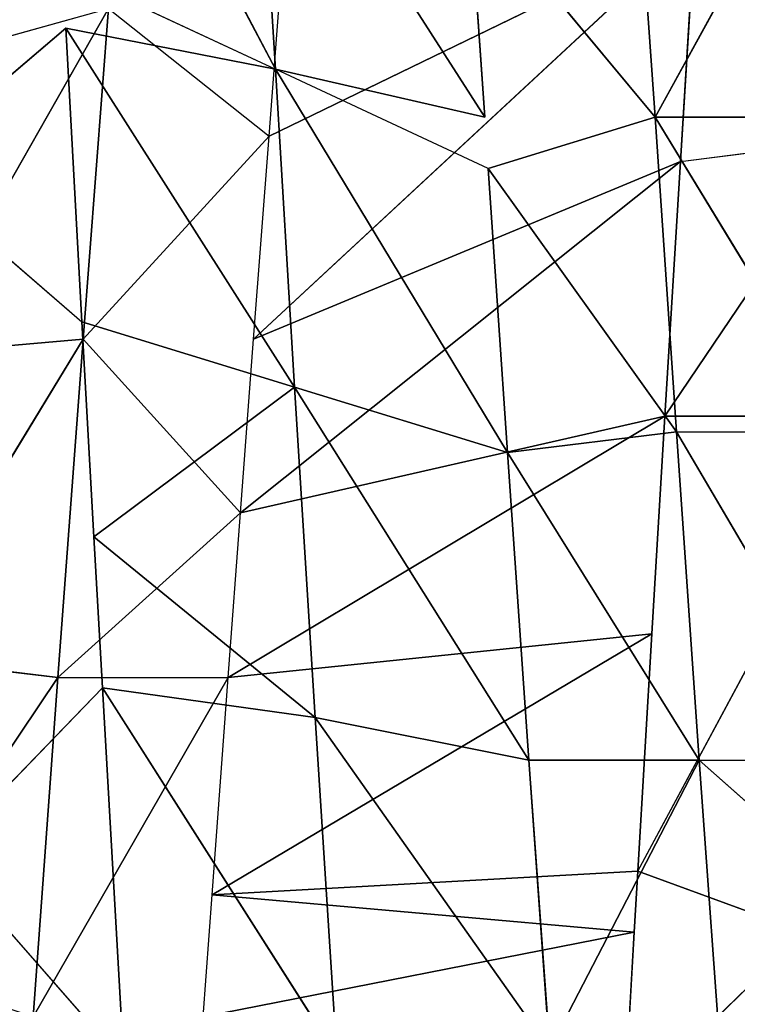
# Model space of a CAD drawing. Extents: x 0 to 40, y 0 to 81.9.
# Tile 305 of 623: x 6.936 to 7.305, y 74.874 to 75.38. Entities that reach past the tile are written whole.
import ezdxf

# ---------------------------------------------------------------- set-up
doc = ezdxf.new("R2010")
doc.units = 0
doc.header["$LTSCALE"] = 25.4
doc.layers.get('0').update_dxf_attribs({"color": 13, "linetype": 'CONTINUOUS'})

# ---------------------------------------------------------------- blocks, each defined once
blk = doc.blocks.new('ICE-TUBE-LED-S-8118_STL')
at = {"color": 0}
for p, q in [((75.21435, 15.24849, 44.42897), (75.36059, 15.1503, 44.43729)), ((75.21435, 15.24849, 44.42897), (75.36059, 15.1503, 44.43729)), ((75.36059, 15.1503, 44.43729), (75.3709, 15.23704, 44.43839)), ((75.36059, 15.1503, 44.43729), (75.3709, 15.23704, 44.43839)), ((75.5344, 15.13728, 44.46525), (75.3709, 15.23704, 44.43839)), ((75.5344, 15.13728, 44.46525), (75.3709, 15.23704, 44.43839)), ((75.62291, 15.22988, 47.90321), (75.54324, 15.13798, 47.91925)), ((75.62291, 15.22988, 47.90321), (75.6942, 15.14626, 47.8859)), ((75.52677, 15.22536, 44.4636), (75.5344, 15.13728, 44.46525)), ((75.52677, 15.22536, 44.4636), (75.5344, 15.13728, 44.46525)), ((75.52677, 15.22536, 44.4636), (75.70425, 15.12419, 44.51257)), ((75.52677, 15.22536, 44.4636), (75.70425, 15.12419, 44.51257)), ((75.26963, 15.21002, 47.9487), (75.16272, 15.11633, 47.94968)), ((75.35526, 15.12742, 47.94368), (75.26963, 15.21002, 47.9487)), ((75.67957, 15.21362, 44.50441), (75.70425, 15.12419, 44.51257)), ((75.36059, 15.1503, 44.43729), (75.18612, 15.16303, 44.42893)), ((75.36059, 15.1503, 44.43729), (75.18612, 15.16303, 44.42893)), ((75.18612, 15.16303, 44.42893), (75.36059, 15.06281, 44.43729)), ((75.67316, 15.03852, 47.69531), (75.89995, 15.1577, 47.8194)), ((75.67316, 15.03852, 47.69531), (75.89995, 15.1577, 47.8194)), ((75.44524, 15.05651, 44.44841), (75.36059, 15.1503, 44.43729)), ((75.36059, 15.1503, 44.43729), (75.5344, 15.13728, 44.46525)), ((75.36059, 15.1503, 44.43729), (75.36059, 15.06281, 44.43729)), ((75.36059, 15.1503, 44.43729), (75.5344, 15.13728, 44.46525)), ((75.6942, 15.14626, 47.8859), (75.50974, 15.02861, 47.7328)), ((75.6942, 15.14626, 47.8859), (75.50974, 15.02861, 47.7328)), ((75.54324, 15.13798, 47.91925), (75.6942, 15.14626, 47.8859)), ((75.54324, 15.13798, 47.91925), (75.6942, 15.14626, 47.8859)), ((75.72426, 15.14789, 47.87774), (75.67316, 15.03852, 47.69531)), ((75.6942, 15.14626, 47.8859), (75.67316, 15.03852, 47.69531)), ((75.43279, 15.13181, 47.93585), (75.54324, 15.13798, 47.91925)), ((75.44524, 15.05651, 44.44841), (75.5344, 15.13728, 44.46525)), ((75.50974, 15.02861, 47.7328), (75.54324, 15.13798, 47.91925)), ((75.50974, 15.02861, 47.7328), (75.54324, 15.13798, 47.91925)), ((75.70425, 15.12419, 44.51257), (75.5344, 15.13728, 44.46525)), ((75.70425, 15.12419, 44.51257), (75.5344, 15.13728, 44.46525)), ((75.5344, 15.13728, 44.46525), (75.63872, 15.04178, 44.49187)), ((75.34001, 15.01804, 47.75484), (75.43279, 15.13181, 47.93585)), ((75.34001, 15.01804, 47.75484), (75.43279, 15.13181, 47.93585)), ((75.35526, 15.12742, 47.94368), (75.43279, 15.13181, 47.93585)), ((75.50974, 15.02861, 47.7328), (75.43279, 15.13181, 47.93585)), ((75.50974, 15.02861, 47.7328), (75.43279, 15.13181, 47.93585)), ((75.16272, 15.11633, 47.94968), (75.35526, 15.12742, 47.94368)), ((75.16272, 15.11633, 47.94968), (75.35526, 15.12742, 47.94368)), ((75.16618, 15.00695, 47.76027), (75.35526, 15.12742, 47.94368)), ((75.16618, 15.00695, 47.76027), (75.35526, 15.12742, 47.94368)), ((75.34001, 15.01804, 47.75484), (75.35526, 15.12742, 47.94368)), ((75.34001, 15.01804, 47.75484), (75.35526, 15.12742, 47.94368)), ((75.70425, 15.12419, 44.51257), (75.63872, 15.04178, 44.49187)), ((75.22965, 14.85408, 44.05025), (75.18612, 15.07553, 44.42893)), ((75.18612, 15.07553, 44.42893), (75.24891, 15.07099, 44.4297)), ((75.22965, 14.85408, 44.05025), (75.18612, 15.07553, 44.42893)), ((75.24891, 15.07099, 44.4297), (75.22965, 14.85408, 44.05025)), ((75.24891, 15.07099, 44.4297), (75.22965, 14.85408, 44.05025)), ((75.38303, 14.84505, 44.05877), (75.24891, 15.07099, 44.4297)), ((75.24891, 15.07099, 44.4297), (75.36059, 15.06281, 44.43729)), ((75.38303, 14.84505, 44.05877), (75.24891, 15.07099, 44.4297)), ((75.26111, 14.85224, 44.05101), (75.24891, 15.07099, 44.4297)), ((75.26111, 14.85224, 44.05101), (75.24891, 15.07099, 44.4297)), ((75.49484, 14.83836, 44.07268), (75.36059, 15.06281, 44.43729)), ((75.36059, 15.06281, 44.43729), (75.44524, 15.05651, 44.44841)), ((75.49484, 14.83836, 44.07268), (75.36059, 15.06281, 44.43729)), ((75.38303, 14.84505, 44.05877), (75.36059, 15.06281, 44.43729)), ((75.38303, 14.84505, 44.05877), (75.36059, 15.06281, 44.43729)), ((75.44524, 15.05651, 44.44841), (75.49484, 14.83836, 44.07268)), ((75.62566, 14.8304, 44.0974), (75.44524, 15.05651, 44.44841)), ((75.44524, 15.05651, 44.44841), (75.5344, 15.04978, 44.46525)), ((75.62566, 14.8304, 44.0974), (75.44524, 15.05651, 44.44841)), ((75.44524, 15.05651, 44.44841), (75.49484, 14.83836, 44.07268)), ((75.74492, 14.82303, 44.12817), (75.5344, 15.04978, 44.46525)), ((75.5344, 15.04978, 44.46525), (75.63872, 15.04178, 44.49187)), ((75.74492, 14.82303, 44.12817), (75.5344, 15.04978, 44.46525)), ((75.62566, 14.8304, 44.0974), (75.5344, 15.04978, 44.46525)), ((75.62566, 14.8304, 44.0974), (75.5344, 15.04978, 44.46525)), ((75.64855, 14.93092, 47.50522), (75.83178, 15.04833, 47.64265)), ((75.64855, 14.93092, 47.50522), (75.83178, 15.04833, 47.64265)), ((75.83178, 15.04833, 47.64265), (75.67316, 15.03852, 47.69531)), ((75.83178, 15.04833, 47.64265), (75.67316, 15.03852, 47.69531)), ((75.67316, 15.03852, 47.69531), (75.47623, 14.91923, 47.54634)), ((75.67316, 15.03852, 47.69531), (75.47623, 14.91923, 47.54634)), ((75.50974, 15.02861, 47.7328), (75.67316, 15.03852, 47.69531)), ((75.50974, 15.02861, 47.7328), (75.67316, 15.03852, 47.69531)), ((75.62207, 14.92914, 47.51289), (75.67316, 15.03852, 47.69531)), ((75.74492, 14.82303, 44.12817), (75.63872, 15.04178, 44.49187)), ((75.63872, 15.04178, 44.49187), (75.70425, 15.03669, 44.51257)), ((75.74492, 14.82303, 44.12817), (75.63872, 15.04178, 44.49187)), ((75.64855, 14.93092, 47.50522), (75.67316, 15.03852, 47.69531)), ((75.31802, 14.90819, 47.56655), (75.50974, 15.02861, 47.7328)), ((75.31802, 14.90819, 47.56655), (75.50974, 15.02861, 47.7328)), ((75.50974, 15.02861, 47.7328), (75.34001, 15.01804, 47.75484)), ((75.50974, 15.02861, 47.7328), (75.34001, 15.01804, 47.75484)), ((75.47623, 14.91923, 47.54634), (75.50974, 15.02861, 47.7328)), ((75.47623, 14.91923, 47.54634), (75.50974, 15.02861, 47.7328)), ((75.34001, 15.01804, 47.75484), (75.16618, 15.00695, 47.76027)), ((75.34001, 15.01804, 47.75484), (75.16618, 15.00695, 47.76027)), ((75.16964, 14.89758, 47.57085), (75.34001, 15.01804, 47.75484)), ((75.16964, 14.89758, 47.57085), (75.34001, 15.01804, 47.75484)), ((75.31802, 14.90819, 47.56655), (75.34001, 15.01804, 47.75484)), ((75.31802, 14.90819, 47.56655), (75.34001, 15.01804, 47.75484)), ((75.64855, 14.84342, 47.50522), (75.76362, 14.93895, 47.46589)), ((75.76362, 14.93895, 47.46589), (75.64855, 14.93092, 47.50522)), ((75.62207, 14.92914, 47.51289), (75.47623, 14.91923, 47.54634)), ((75.62207, 14.92914, 47.51289), (75.47623, 14.91923, 47.54634)), ((75.62207, 14.92914, 47.51289), (75.48684, 14.83246, 47.5444)), ((75.62207, 14.92914, 47.51289), (75.48684, 14.83246, 47.5444)), ((75.62207, 14.92914, 47.51289), (75.64855, 14.84342, 47.50522)), ((75.31802, 14.82069, 47.56655), (75.47623, 14.91923, 47.54634)), ((75.47623, 14.91923, 47.54634), (75.31802, 14.90819, 47.56655)), ((75.31802, 14.82069, 47.56655), (75.47623, 14.91923, 47.54634)), ((75.47623, 14.91923, 47.54634), (75.31802, 14.90819, 47.56655)), ((75.48684, 14.83246, 47.5444), (75.47623, 14.91923, 47.54634)), ((75.48684, 14.83246, 47.5444), (75.47623, 14.91923, 47.54634)), ((75.31802, 14.90819, 47.56655), (75.16964, 14.89758, 47.57085)), ((75.31802, 14.90819, 47.56655), (75.16964, 14.89758, 47.57085)), ((75.31802, 14.90819, 47.56655), (75.31802, 14.82069, 47.56655)), ((75.31802, 14.90819, 47.56655), (75.31802, 14.82069, 47.56655)), ((75.16964, 14.89758, 47.57085), (75.31802, 14.82069, 47.56655)), ((75.16964, 14.89758, 47.57085), (75.31802, 14.82069, 47.56655)), ((75.13975, 14.85929, 44.05088), (75.22966, 14.76658, 44.05025)), ((75.13975, 14.85929, 44.05088), (75.22965, 14.85408, 44.05025)), ((75.22965, 14.85408, 44.05025), (75.26111, 14.85224, 44.05101)), ((75.26111, 14.85224, 44.05101), (75.22966, 14.76658, 44.05025)), ((75.26111, 14.85224, 44.05101), (75.44402, 14.75391, 44.06554)), ((75.26111, 14.85224, 44.05101), (75.38303, 14.84505, 44.05877)), ((75.80598, 14.85455, 47.44884), (75.64855, 14.84342, 47.50522)), ((75.80598, 14.85455, 47.44884), (75.64855, 14.84342, 47.50522)), ((75.38303, 14.84505, 44.05877), (75.49484, 14.83836, 44.07268)), ((75.48684, 14.83246, 47.5444), (75.64855, 14.84342, 47.50522)), ((75.48684, 14.83246, 47.5444), (75.64855, 14.84342, 47.50522)), ((75.64855, 14.84342, 47.50522), (75.48684, 14.74496, 47.5444)), ((75.64855, 14.84342, 47.50522), (75.78947, 14.76583, 47.45566)), ((75.64855, 14.75592, 47.50522), (75.64855, 14.84342, 47.50522)), ((75.64855, 14.84342, 47.50522), (75.78947, 14.76583, 47.45566)), ((75.49484, 14.83836, 44.07268), (75.49486, 14.75085, 44.07268)), ((75.49484, 14.83836, 44.07268), (75.63706, 14.7422, 44.1)), ((75.49484, 14.83836, 44.07268), (75.63706, 14.7422, 44.1)), ((75.49484, 14.83836, 44.07268), (75.62566, 14.8304, 44.0974)), ((75.49484, 14.83836, 44.07268), (75.62566, 14.8304, 44.0974)), ((75.48684, 14.83246, 47.5444), (75.31802, 14.73319, 47.56655)), ((75.48684, 14.83246, 47.5444), (75.31802, 14.82069, 47.56655)), ((75.48684, 14.83246, 47.5444), (75.31802, 14.82069, 47.56655)), ((75.48684, 14.83246, 47.5444), (75.48684, 14.74496, 47.5444)), ((75.62566, 14.8304, 44.0974), (75.63706, 14.7422, 44.1)), ((75.62566, 14.8304, 44.0974), (75.74492, 14.82303, 44.12817)), ((75.14478, 14.80827, 47.5702), (75.31802, 14.82069, 47.56655)), ((75.14478, 14.80827, 47.5702), (75.31802, 14.82069, 47.56655)), ((75.31802, 14.82069, 47.56655), (75.23526, 14.7273, 47.57068)), ((75.31802, 14.82069, 47.56655), (75.31802, 14.73319, 47.56655))]:
    blk.add_line(p, q, dxfattribs=at)
mesh = blk.add_polyface(dxfattribs=at)
corners = [(81.99833, 18.65613, 0), (32.39832, 18.53461, 0), (32.39832, 18.65613, 0), (33.41051, 17.76106, 0), (34.4478, 16.85461, 0), (35.42089, 15.87956, 0), (36.32527, 14.84046, 0), (37.15673, 13.74214, 0), (37.91139, 12.58971, 0), (38.58575, 11.38851, 0), (39.17668, 10.14416, 0), (39.68142, 8.86242, 0), (40.09764, 7.54925, 0), (40.42338, 6.21078, 0), (40.65715, 4.85321, 0), (40.79784, 3.48288, 0), (40.84481, 2.10613, 0), (81.99833, -14.44387, 0), (33.41051, -13.5488, 0), (32.39832, -14.44387, 0), (32.39832, -14.32234, 0), (34.4478, -12.64234, 0), (35.42089, -11.6673, 0), (36.32527, -10.6282, 0), (37.15673, -9.52987, 0), (37.91139, -8.37744, 0), (38.58575, -7.17625, 0), (39.17668, -5.93189, 0), (39.68142, -4.65015, 0), (40.09764, -3.33699, 0), (40.42338, -1.99851, 0), (40.65715, -0.64095, 0), (40.79784, 0.72939, 0)]
mesh.append_faces([[corners[k] for k in face] for face in [(0, 1, 2), (18, 19, 20)]], dxfattribs={"vtx0": -1, "color": 0})
mesh.append_faces([[corners[k] for k in face] for face in [(1, 0, 3), (3, 0, 4), (4, 0, 5), (5, 0, 6), (6, 0, 7), (7, 0, 8), (8, 0, 9), (9, 0, 10), (10, 0, 11), (11, 0, 12), (12, 0, 13), (13, 0, 14), (14, 0, 15), (15, 0, 16), (19, 18, 17)]], dxfattribs={"vtx0": -1, "vtx1": -1, "color": 0})
mesh.append_faces([[corners[k] for k in face] for face in [(16, 0, 17), (17, 18, 21), (17, 21, 22), (17, 22, 23), (17, 23, 24), (17, 24, 25), (17, 25, 26), (17, 26, 27), (17, 27, 28), (17, 28, 29), (17, 29, 30), (17, 30, 31), (17, 31, 32), (17, 32, 16)]], dxfattribs={"vtx0": -1, "vtx2": -1, "color": 0})
mesh = blk.add_polyface(dxfattribs=at)
corners = [(81.99833, -14.44387, 92), (32.39832, -14.32234, 92), (32.39832, -14.44387, 92), (33.41051, -13.5488, 92), (34.4478, -12.64234, 92), (35.42089, -11.6673, 92), (36.32527, -10.6282, 92), (37.15673, -9.52987, 92), (37.91139, -8.37744, 92), (38.58575, -7.17625, 92), (39.17668, -5.93189, 92), (39.68142, -4.65015, 92), (40.09764, -3.33699, 92), (40.42338, -1.99851, 92), (40.65715, -0.64095, 92), (40.79784, 0.72939, 92), (40.84481, 2.10613, 92), (33.41051, 17.76106, 92), (32.39832, 18.65613, 92), (32.39832, 18.53461, 92), (81.99833, 18.65613, 92), (34.4478, 16.85461, 92), (35.42089, 15.87956, 92), (36.32527, 14.84046, 92), (37.15673, 13.74214, 92), (37.91139, 12.58971, 92), (38.58575, 11.38851, 92), (39.17668, 10.14416, 92), (39.68142, 8.86242, 92), (40.09764, 7.54925, 92), (40.42338, 6.21078, 92), (40.65715, 4.85321, 92), (40.79784, 3.48288, 92)]
mesh.append_faces([[corners[k] for k in face] for face in [(0, 1, 2), (17, 18, 19)]], dxfattribs={"vtx0": -1, "color": 0})
mesh.append_faces([[corners[k] for k in face] for face in [(1, 0, 3), (3, 0, 4), (4, 0, 5), (5, 0, 6), (6, 0, 7), (7, 0, 8), (8, 0, 9), (9, 0, 10), (10, 0, 11), (11, 0, 12), (12, 0, 13), (13, 0, 14), (14, 0, 15), (15, 0, 16), (18, 17, 20), (20, 16, 0)]], dxfattribs={"vtx0": -1, "vtx1": -1, "color": 0})
mesh.append_faces([[corners[k] for k in face] for face in [(20, 17, 21), (20, 21, 22), (20, 22, 23), (20, 23, 24), (20, 24, 25), (20, 25, 26), (20, 26, 27), (20, 27, 28), (20, 28, 29), (20, 29, 30), (20, 30, 31), (20, 31, 32), (20, 32, 16)]], dxfattribs={"vtx0": -1, "vtx2": -1, "color": 0})
mesh = blk.add_polyface(dxfattribs=at)
corners = [(82.19833, -12.64387, 2), (64.19833, 16.85613, 2), (64.19833, -12.64387, 2), (82.19833, 16.85613, 2)]
mesh.append_faces([[corners[k] for k in face] for face in [(0, 1, 2), (1, 0, 3)]], dxfattribs={"vtx0": -1, "color": 0})
mesh = blk.add_polyface(dxfattribs=at)
corners = [(64.19833, 16.85613, 90), (82.19833, -12.64387, 90), (64.19833, -12.64387, 90), (82.19833, 16.85613, 90)]
mesh.append_faces([[corners[k] for k in face] for face in [(0, 1, 2), (1, 0, 3)]], dxfattribs={"vtx0": -1, "color": 0})
mesh = blk.add_polyface(dxfattribs=at)
corners = [(75.36059, 15.1503, 44.43729), (75.18612, 15.16303, 44.42893), (75.21435, 15.24849, 44.42897)]
mesh.append_faces([[corners[k] for k in face] for face in [(0, 1, 2)]], dxfattribs={"color": 0})
mesh = blk.add_polyface(dxfattribs=at)
corners = [(75.3709, 15.23704, 44.43839), (75.36059, 15.1503, 44.43729), (75.21435, 15.24849, 44.42897)]
mesh.append_faces([[corners[k] for k in face] for face in [(0, 1, 2)]], dxfattribs={"color": 0})
mesh = blk.add_polyface(dxfattribs=at)
corners = [(75.5344, 15.13728, 44.46525), (75.36059, 15.1503, 44.43729), (75.3709, 15.23704, 44.43839)]
mesh.append_faces([[corners[k] for k in face] for face in [(0, 1, 2)]], dxfattribs={"color": 0})
mesh = blk.add_polyface(dxfattribs=at)
corners = [(75.5344, 15.13728, 44.46525), (75.3709, 15.23704, 44.43839), (75.52677, 15.22536, 44.4636)]
mesh.append_faces([[corners[k] for k in face] for face in [(0, 1, 2)]], dxfattribs={"color": 0})
mesh = blk.add_polyface(dxfattribs=at)
corners = [(75.6942, 15.14626, 47.8859), (75.62291, 15.22988, 47.90321), (75.54324, 15.13798, 47.91925)]
mesh.append_faces([[corners[k] for k in face] for face in [(0, 1, 2)]], dxfattribs={"color": 0})
mesh = blk.add_polyface(dxfattribs=at)
corners = [(75.70425, 15.12419, 44.51257), (75.5344, 15.13728, 44.46525), (75.52677, 15.22536, 44.4636)]
mesh.append_faces([[corners[k] for k in face] for face in [(0, 1, 2)]], dxfattribs={"color": 0})
mesh = blk.add_polyface(dxfattribs=at)
corners = [(75.70425, 15.12419, 44.51257), (75.52677, 15.22536, 44.4636), (75.67957, 15.21362, 44.50441)]
mesh.append_faces([[corners[k] for k in face] for face in [(0, 1, 2)]], dxfattribs={"color": 0})
mesh = blk.add_polyface(dxfattribs=at)
corners = [(75.35526, 15.12742, 47.94368), (75.26963, 15.21002, 47.9487), (75.16272, 15.11633, 47.94968)]
mesh.append_faces([[corners[k] for k in face] for face in [(0, 1, 2)]], dxfattribs={"color": 0})
mesh = blk.add_polyface(dxfattribs=at)
corners = [(75.36059, 15.06281, 44.43729), (75.18612, 15.16303, 44.42893), (75.36059, 15.1503, 44.43729)]
mesh.append_faces([[corners[k] for k in face] for face in [(0, 1, 2)]], dxfattribs={"color": 0})
mesh = blk.add_polyface(dxfattribs=at)
corners = [(75.72426, 15.14789, 47.87774), (75.67316, 15.03852, 47.69531), (75.89995, 15.1577, 47.8194)]
mesh.append_faces([[corners[k] for k in face] for face in [(0, 1, 2)]], dxfattribs={"color": 0})
mesh = blk.add_polyface(dxfattribs=at)
corners = [(75.89995, 15.1577, 47.8194), (75.67316, 15.03852, 47.69531), (75.83178, 15.04833, 47.64265)]
mesh.append_faces([[corners[k] for k in face] for face in [(0, 1, 2)]], dxfattribs={"color": 0})
mesh = blk.add_polyface(dxfattribs=at)
corners = [(75.5344, 15.13728, 44.46525), (75.44524, 15.05651, 44.44841), (75.36059, 15.1503, 44.43729)]
mesh.append_faces([[corners[k] for k in face] for face in [(0, 1, 2)]], dxfattribs={"color": 0})
mesh = blk.add_polyface(dxfattribs=at)
corners = [(75.6942, 15.14626, 47.8859), (75.50974, 15.02861, 47.7328), (75.67316, 15.03852, 47.69531)]
mesh.append_faces([[corners[k] for k in face] for face in [(0, 1, 2)]], dxfattribs={"color": 0})
mesh = blk.add_polyface(dxfattribs=at)
corners = [(75.54324, 15.13798, 47.91925), (75.50974, 15.02861, 47.7328), (75.6942, 15.14626, 47.8859)]
mesh.append_faces([[corners[k] for k in face] for face in [(0, 1, 2)]], dxfattribs={"color": 0})
mesh = blk.add_polyface(dxfattribs=at)
corners = [(75.43279, 15.13181, 47.93585), (75.50974, 15.02861, 47.7328), (75.54324, 15.13798, 47.91925)]
mesh.append_faces([[corners[k] for k in face] for face in [(0, 1, 2)]], dxfattribs={"color": 0})
mesh = blk.add_polyface(dxfattribs=at)
corners = [(75.70425, 15.12419, 44.51257), (75.63872, 15.04178, 44.49187), (75.5344, 15.13728, 44.46525)]
mesh.append_faces([[corners[k] for k in face] for face in [(0, 1, 2)]], dxfattribs={"color": 0})
mesh = blk.add_polyface(dxfattribs=at)
corners = [(75.35526, 15.12742, 47.94368), (75.34001, 15.01804, 47.75484), (75.43279, 15.13181, 47.93585)]
mesh.append_faces([[corners[k] for k in face] for face in [(0, 1, 2)]], dxfattribs={"color": 0})
mesh = blk.add_polyface(dxfattribs=at)
corners = [(75.43279, 15.13181, 47.93585), (75.34001, 15.01804, 47.75484), (75.50974, 15.02861, 47.7328)]
mesh.append_faces([[corners[k] for k in face] for face in [(0, 1, 2)]], dxfattribs={"color": 0})
mesh = blk.add_polyface(dxfattribs=at)
corners = [(75.16272, 15.11633, 47.94968), (75.16618, 15.00695, 47.76027), (75.35526, 15.12742, 47.94368)]
mesh.append_faces([[corners[k] for k in face] for face in [(0, 1, 2)]], dxfattribs={"color": 0})
mesh = blk.add_polyface(dxfattribs=at)
corners = [(75.35526, 15.12742, 47.94368), (75.16618, 15.00695, 47.76027), (75.34001, 15.01804, 47.75484)]
mesh.append_faces([[corners[k] for k in face] for face in [(0, 1, 2)]], dxfattribs={"color": 0})
mesh = blk.add_polyface(dxfattribs=at)
corners = [(75.18612, 15.07553, 44.42893), (75.22965, 14.85408, 44.05025), (75.13975, 14.85929, 44.05088)]
mesh.append_faces([[corners[k] for k in face] for face in [(0, 1, 2)]], dxfattribs={"color": 0})
mesh = blk.add_polyface(dxfattribs=at)
corners = [(75.24891, 15.07099, 44.4297), (75.22965, 14.85408, 44.05025), (75.18612, 15.07553, 44.42893)]
mesh.append_faces([[corners[k] for k in face] for face in [(0, 1, 2)]], dxfattribs={"color": 0})
mesh = blk.add_polyface(dxfattribs=at)
corners = [(75.24891, 15.07099, 44.4297), (75.26111, 14.85224, 44.05101), (75.22965, 14.85408, 44.05025)]
mesh.append_faces([[corners[k] for k in face] for face in [(0, 1, 2)]], dxfattribs={"color": 0})
mesh = blk.add_polyface(dxfattribs=at)
corners = [(75.36059, 15.06281, 44.43729), (75.38303, 14.84505, 44.05877), (75.24891, 15.07099, 44.4297)]
mesh.append_faces([[corners[k] for k in face] for face in [(0, 1, 2)]], dxfattribs={"color": 0})
mesh = blk.add_polyface(dxfattribs=at)
corners = [(75.24891, 15.07099, 44.4297), (75.38303, 14.84505, 44.05877), (75.26111, 14.85224, 44.05101)]
mesh.append_faces([[corners[k] for k in face] for face in [(0, 1, 2)]], dxfattribs={"color": 0})
mesh = blk.add_polyface(dxfattribs=at)
corners = [(75.44524, 15.05651, 44.44841), (75.49484, 14.83836, 44.07268), (75.36059, 15.06281, 44.43729)]
mesh.append_faces([[corners[k] for k in face] for face in [(0, 1, 2)]], dxfattribs={"color": 0})
mesh = blk.add_polyface(dxfattribs=at)
corners = [(75.36059, 15.06281, 44.43729), (75.49484, 14.83836, 44.07268), (75.38303, 14.84505, 44.05877)]
mesh.append_faces([[corners[k] for k in face] for face in [(0, 1, 2)]], dxfattribs={"color": 0})
mesh = blk.add_polyface(dxfattribs=at)
corners = [(75.5344, 15.04978, 44.46525), (75.62566, 14.8304, 44.0974), (75.44524, 15.05651, 44.44841)]
mesh.append_faces([[corners[k] for k in face] for face in [(0, 1, 2)]], dxfattribs={"color": 0})
mesh = blk.add_polyface(dxfattribs=at)
corners = [(75.44524, 15.05651, 44.44841), (75.62566, 14.8304, 44.0974), (75.49484, 14.83836, 44.07268)]
mesh.append_faces([[corners[k] for k in face] for face in [(0, 1, 2)]], dxfattribs={"color": 0})
mesh = blk.add_polyface(dxfattribs=at)
corners = [(75.63872, 15.04178, 44.49187), (75.74492, 14.82303, 44.12817), (75.5344, 15.04978, 44.46525)]
mesh.append_faces([[corners[k] for k in face] for face in [(0, 1, 2)]], dxfattribs={"color": 0})
mesh = blk.add_polyface(dxfattribs=at)
corners = [(75.5344, 15.04978, 44.46525), (75.74492, 14.82303, 44.12817), (75.62566, 14.8304, 44.0974)]
mesh.append_faces([[corners[k] for k in face] for face in [(0, 1, 2)]], dxfattribs={"color": 0})
mesh = blk.add_polyface(dxfattribs=at)
corners = [(75.67316, 15.03852, 47.69531), (75.64855, 14.93092, 47.50522), (75.83178, 15.04833, 47.64265)]
mesh.append_faces([[corners[k] for k in face] for face in [(0, 1, 2)]], dxfattribs={"color": 0})
mesh = blk.add_polyface(dxfattribs=at)
corners = [(75.83178, 15.04833, 47.64265), (75.64855, 14.93092, 47.50522), (75.76362, 14.93895, 47.46589)]
mesh.append_faces([[corners[k] for k in face] for face in [(0, 1, 2)]], dxfattribs={"color": 0})
mesh = blk.add_polyface(dxfattribs=at)
corners = [(75.67316, 15.03852, 47.69531), (75.47623, 14.91923, 47.54634), (75.62207, 14.92914, 47.51289)]
mesh.append_faces([[corners[k] for k in face] for face in [(0, 1, 2)]], dxfattribs={"color": 0})
mesh = blk.add_polyface(dxfattribs=at)
corners = [(75.50974, 15.02861, 47.7328), (75.47623, 14.91923, 47.54634), (75.67316, 15.03852, 47.69531)]
mesh.append_faces([[corners[k] for k in face] for face in [(0, 1, 2)]], dxfattribs={"color": 0})
mesh = blk.add_polyface(dxfattribs=at)
corners = [(75.70425, 15.03669, 44.51257), (75.74492, 14.82303, 44.12817), (75.63872, 15.04178, 44.49187)]
mesh.append_faces([[corners[k] for k in face] for face in [(0, 1, 2)]], dxfattribs={"color": 0})
mesh = blk.add_polyface(dxfattribs=at)
corners = [(75.34001, 15.01804, 47.75484), (75.31802, 14.90819, 47.56655), (75.50974, 15.02861, 47.7328)]
mesh.append_faces([[corners[k] for k in face] for face in [(0, 1, 2)]], dxfattribs={"color": 0})
mesh = blk.add_polyface(dxfattribs=at)
corners = [(75.50974, 15.02861, 47.7328), (75.31802, 14.90819, 47.56655), (75.47623, 14.91923, 47.54634)]
mesh.append_faces([[corners[k] for k in face] for face in [(0, 1, 2)]], dxfattribs={"color": 0})
mesh = blk.add_polyface(dxfattribs=at)
corners = [(75.16618, 15.00695, 47.76027), (75.16964, 14.89758, 47.57085), (75.34001, 15.01804, 47.75484)]
mesh.append_faces([[corners[k] for k in face] for face in [(0, 1, 2)]], dxfattribs={"color": 0})
mesh = blk.add_polyface(dxfattribs=at)
corners = [(75.34001, 15.01804, 47.75484), (75.16964, 14.89758, 47.57085), (75.31802, 14.90819, 47.56655)]
mesh.append_faces([[corners[k] for k in face] for face in [(0, 1, 2)]], dxfattribs={"color": 0})
mesh = blk.add_polyface(dxfattribs=at)
corners = [(75.80598, 14.85455, 47.44884), (75.76362, 14.93895, 47.46589), (75.64855, 14.84342, 47.50522)]
mesh.append_faces([[corners[k] for k in face] for face in [(0, 1, 2)]], dxfattribs={"color": 0})
mesh = blk.add_polyface(dxfattribs=at)
corners = [(75.62207, 14.92914, 47.51289), (75.47623, 14.91923, 47.54634), (75.48684, 14.83246, 47.5444)]
mesh.append_faces([[corners[k] for k in face] for face in [(0, 1, 2)]], dxfattribs={"color": 0})
mesh = blk.add_polyface(dxfattribs=at)
corners = [(75.64855, 14.84342, 47.50522), (75.62207, 14.92914, 47.51289), (75.48684, 14.83246, 47.5444)]
mesh.append_faces([[corners[k] for k in face] for face in [(0, 1, 2)]], dxfattribs={"color": 0})
mesh = blk.add_polyface(dxfattribs=at)
corners = [(75.47623, 14.91923, 47.54634), (75.31802, 14.90819, 47.56655), (75.31802, 14.82069, 47.56655)]
mesh.append_faces([[corners[k] for k in face] for face in [(0, 1, 2)]], dxfattribs={"color": 0})
mesh = blk.add_polyface(dxfattribs=at)
corners = [(75.48684, 14.83246, 47.5444), (75.47623, 14.91923, 47.54634), (75.31802, 14.82069, 47.56655)]
mesh.append_faces([[corners[k] for k in face] for face in [(0, 1, 2)]], dxfattribs={"color": 0})
mesh = blk.add_polyface(dxfattribs=at)
corners = [(75.31802, 14.90819, 47.56655), (75.16964, 14.89758, 47.57085), (75.31802, 14.82069, 47.56655)]
mesh.append_faces([[corners[k] for k in face] for face in [(0, 1, 2)]], dxfattribs={"color": 0})
mesh = blk.add_polyface(dxfattribs=at)
corners = [(75.31802, 14.82069, 47.56655), (75.16964, 14.89758, 47.57085), (75.14478, 14.80827, 47.5702)]
mesh.append_faces([[corners[k] for k in face] for face in [(0, 1, 2)]], dxfattribs={"color": 0})
mesh = blk.add_polyface(dxfattribs=at)
corners = [(75.22966, 14.76658, 44.05025), (75.05686, 14.77654, 44.05514), (75.13975, 14.85929, 44.05088)]
mesh.append_faces([[corners[k] for k in face] for face in [(0, 1, 2)]], dxfattribs={"color": 0})
mesh = blk.add_polyface(dxfattribs=at)
corners = [(75.44402, 14.75391, 44.06554), (75.22966, 14.76658, 44.05025), (75.26111, 14.85224, 44.05101)]
mesh.append_faces([[corners[k] for k in face] for face in [(0, 1, 2)]], dxfattribs={"color": 0})
mesh = blk.add_polyface(dxfattribs=at)
corners = [(75.80598, 14.85455, 47.44884), (75.64855, 14.84342, 47.50522), (75.78947, 14.76583, 47.45566)]
mesh.append_faces([[corners[k] for k in face] for face in [(0, 1, 2)]], dxfattribs={"color": 0})
mesh = blk.add_polyface(dxfattribs=at)
corners = [(75.64855, 14.84342, 47.50522), (75.48684, 14.83246, 47.5444), (75.48684, 14.74496, 47.5444)]
mesh.append_faces([[corners[k] for k in face] for face in [(0, 1, 2)]], dxfattribs={"color": 0})
mesh = blk.add_polyface(dxfattribs=at)
corners = [(75.78947, 14.76583, 47.45566), (75.64855, 14.84342, 47.50522), (75.64855, 14.75592, 47.50522)]
mesh.append_faces([[corners[k] for k in face] for face in [(0, 1, 2)]], dxfattribs={"color": 0})
mesh = blk.add_polyface(dxfattribs=at)
corners = [(75.63706, 14.7422, 44.1), (75.49486, 14.75085, 44.07268), (75.49484, 14.83836, 44.07268)]
mesh.append_faces([[corners[k] for k in face] for face in [(0, 1, 2)]], dxfattribs={"color": 0})
mesh = blk.add_polyface(dxfattribs=at)
corners = [(75.63706, 14.7422, 44.1), (75.49484, 14.83836, 44.07268), (75.62566, 14.8304, 44.0974)]
mesh.append_faces([[corners[k] for k in face] for face in [(0, 1, 2)]], dxfattribs={"color": 0})
mesh = blk.add_polyface(dxfattribs=at)
corners = [(75.48684, 14.83246, 47.5444), (75.31802, 14.82069, 47.56655), (75.31802, 14.73319, 47.56655)]
mesh.append_faces([[corners[k] for k in face] for face in [(0, 1, 2)]], dxfattribs={"color": 0})
mesh = blk.add_polyface(dxfattribs=at)
corners = [(75.31802, 14.82069, 47.56655), (75.14478, 14.80827, 47.5702), (75.23526, 14.7273, 47.57068)]
mesh.append_faces([[corners[k] for k in face] for face in [(0, 1, 2)]], dxfattribs={"color": 0})

msp = doc.modelspace()

# ---------------------------------------------------------------- block references
at = {"color": 8, "rotation": 90.00000000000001}
msp.add_blockref('ICE-TUBE-LED-S-8118_STL', (22.10613, -0.3188, 254.70001), dxfattribs=at)

doc.saveas('drawing.dxf')
